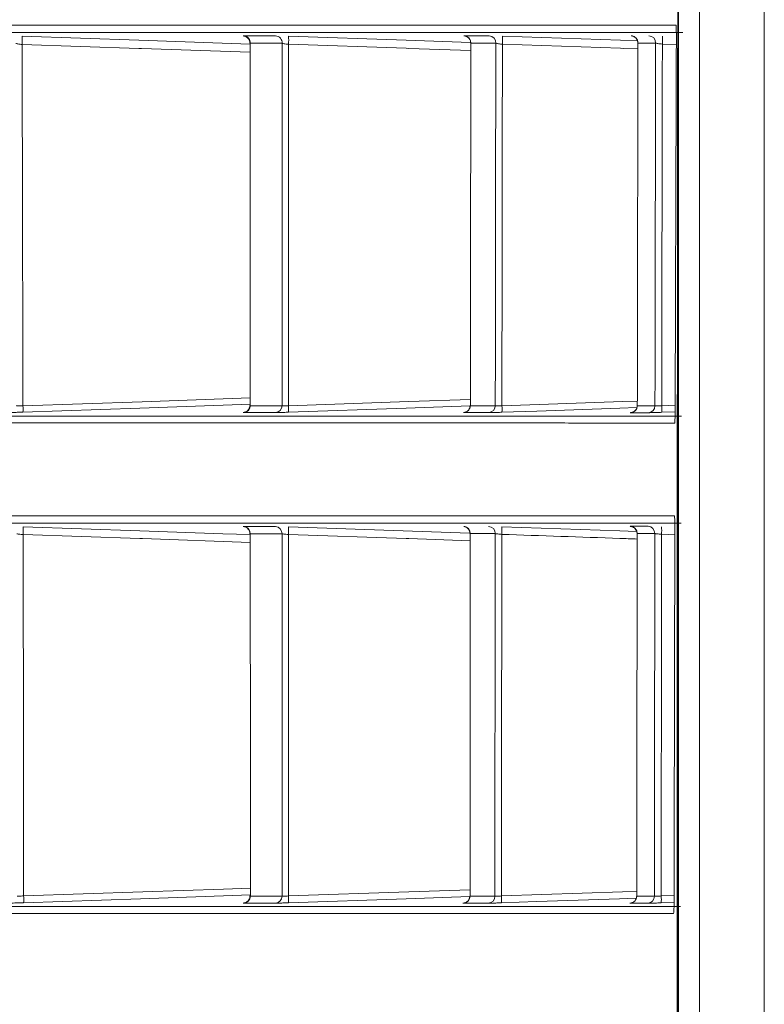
# Model space of a CAD drawing. Header units: millimetres. Extents: x 0 to 1118, y 0 to 864.
# Tile 455 of 512: x 784.02 to 789.26, y 421.82 to 428.76. Entities that reach past the tile are written whole.
import ezdxf

# ---------------------------------------------------------------- set-up
doc = ezdxf.new("R2010")
doc.units = ezdxf.units.MM

msp = doc.modelspace()

# ---------------------------------------------------------------- linework, layer by layer
at = {"color": 7, "linetype": 'Continuous', "lineweight": 15}
for p, q in [((788.6598, 392.0333), (788.6598, 448.7833)), ((785.6429, 426.0387), (785.6401, 426.0405)), ((787.1932, 426.0385), (787.1919, 426.0398)), ((785.6433, 422.5856), (785.6406, 422.5864)), ((787.1907, 422.5852), (787.1894, 422.5858))]:
    msp.add_line(p, q, dxfattribs=at)
at = {"color": 9, "linetype": 'Continuous', "lineweight": 0}
for p, q in [((788.8063, 448.7833), (788.8063, 392.0333)), ((789.2634, 392.0333), (789.2634, 448.7833)), ((788.6438, 428.5812), (788.5453, 428.5847)), ((788.5408, 426.0379), (788.6356, 426.0412)), ((788.6353, 425.9953), (788.5408, 425.992)), ((785.9119, 425.1861), (787.1901, 425.142)), ((788.6331, 425.1299), (788.5396, 425.1332)), ((788.5373, 422.5864), (788.6282, 422.5896)), ((788.6279, 422.5412), (788.5373, 422.538))]:
    msp.add_line(p, q, dxfattribs=at)
at = {"color": 9, "linetype": 'Continuous', "lineweight": 0, "flags": 128}
for points in [[(784.0355, 428.6396), (784.8575, 428.6114), (785.4452, 428.5912), (785.6425, 428.5844)], [(785.9122, 428.64), (786.7396, 428.6115), (787.1942, 428.5959)], [(787.4188, 428.6404), (788.2496, 428.6116), (788.3697, 428.6075)], [(785.6425, 428.527), (784.876, 428.5533), (784.8575, 428.5539), (784.0355, 428.5821)], [(787.1964, 428.539), (786.7592, 428.554), (786.7396, 428.5547), (785.9122, 428.5832)], [(788.3734, 428.551), (788.2703, 428.5546), (788.2496, 428.5553), (787.4188, 428.584)], [(784.0414, 426.0378), (784.8819, 426.0668), (785.4524, 426.0864), (785.6429, 426.093)], [(785.9119, 426.0378), (786.759, 426.067), (787.1932, 426.082)], [(785.6429, 426.0483), (785.4524, 426.0417), (784.8645, 426.0215), (784.0414, 425.9931)], [(787.1907, 426.0368), (786.7403, 426.0212), (785.9119, 425.9926)], [(787.4152, 426.0378), (788.2668, 426.0673), (788.3689, 426.0708)], [(788.3652, 426.0251), (788.2467, 426.021), (787.662, 426.0008), (787.4152, 425.9922)], [(784.043, 425.1856), (784.8654, 425.1573), (785.4506, 425.1372), (785.643, 425.1306)], [(787.4142, 425.1864), (788.2453, 425.1576), (788.3641, 425.1535)], [(785.643, 425.0763), (784.8837, 425.1024), (784.8654, 425.103), (784.043, 425.1313)], [(787.1923, 425.088), (786.759, 425.1029), (786.7397, 425.1036), (785.9119, 425.1321)], [(784.0461, 422.587), (784.8867, 422.6159), (785.4543, 422.6355), (785.6433, 422.642)], [(785.9119, 422.5867), (786.759, 422.6159), (787.1907, 422.6308)], [(787.4125, 422.5865), (788.2641, 422.6159), (788.3654, 422.6195)], [(785.6433, 422.5941), (785.4543, 422.5876), (784.8691, 422.5674), (784.0461, 422.5391)], [(787.1882, 422.5826), (786.7401, 422.5672), (785.9119, 422.5386)], [(788.3617, 422.5711), (788.2439, 422.567), (787.6609, 422.5468), (787.4125, 422.5382)]]:
    msp.add_lwpolyline(points, dxfattribs=at)
at = {"color": 9, "linetype": 'Continuous', "lineweight": 0}
for centre, radius, start, end in [((783.6525, 428.6108), 0.3841, 355.7054, 4.2946), ((785.5936, 428.5935), 0.049, 356.00105, 86.06564), ((785.8177, 428.5935), 0.049, 356.14228, 86.1644), ((785.5334, 428.6116), 0.3799, 355.70544, 4.29456), ((787.1473, 428.5936), 0.0493, 357.06173, 86.79147), ((787.3229, 428.5937), 0.0493, 357.19442, 86.87861), ((787.0439, 428.6122), 0.3759, 355.70125, 4.29875), ((788.3239, 428.5937), 0.0496, 358.07694, 87.38336), ((788.4483, 428.5937), 0.0497, 358.21906, 87.44601), ((788.1723, 428.6126), 0.374, 355.71491, 4.28509), ((783.6835, 426.0155), 0.3586, 356.42232, 3.57768), ((785.5942, 426.0389), 0.0487, 273.78581, 359.75057), ((785.8175, 426.0389), 0.0488, 273.68423, 359.72947), ((785.5586, 426.0152), 0.3541, 356.34037, 3.65963), ((787.144, 426.0388), 0.0492, 273.1294, 359.58945), ((787.3193, 426.0388), 0.0492, 273.0573, 359.56962), ((787.0595, 426.015), 0.3565, 356.33504, 3.66496), ((788.3193, 426.0388), 0.0496, 272.59088, 359.52216), ((788.186, 426.0149), 0.3555, 356.29937, 3.70063), ((783.6643, 425.1584), 0.3796, 355.89661, 4.10339), ((785.5942, 425.1396), 0.0489, 357.05742, 86.09124), ((785.8174, 425.1396), 0.049, 357.1839, 86.19373), ((785.5336, 425.1591), 0.3793, 355.92074, 4.07926), ((787.1431, 425.1397), 0.0493, 357.89001, 86.81208), ((787.3184, 425.1397), 0.0493, 357.99804, 86.89293), ((787.0408, 425.1595), 0.3744, 355.89022, 4.10978), ((788.3181, 425.1398), 0.0496, 358.67279, 87.38275), ((788.4425, 425.1398), 0.0496, 358.77552, 87.45212), ((788.1663, 425.1599), 0.3742, 355.90939, 4.09061), ((783.6796, 422.563), 0.3672, 356.25692, 3.74308), ((785.5945, 422.5849), 0.0488, 273.82863, 0.82024), ((785.8174, 422.5849), 0.0488, 273.73522, 0.76634), ((785.5485, 422.5626), 0.3642, 356.2121, 3.7879), ((787.1415, 422.5848), 0.0492, 273.15639, 0.43728), ((787.3166, 422.5848), 0.0492, 273.07799, 0.38966), ((787.0488, 422.5624), 0.3645, 356.20368, 3.79632), ((788.3158, 422.5848), 0.0496, 272.60265, 0.13386), ((788.176, 422.5622), 0.3621, 356.16886, 3.83114)]:
    msp.add_arc(centre, radius, start, end, dxfattribs=at)
at = {"color": 7, "linetype": 'Continuous', "lineweight": 15}
for centre, start, end in [((788.4437, 426.0388), 272.53023, 359.53227), ((788.4403, 422.5848), 272.53519, 0.10657)]:
    msp.add_arc(centre, 0.0496, start, end, dxfattribs=at)
for points, knots in [([(788.6597, 432.7603), (788.6567, 431.0022), (788.643, 422.7664), (788.6524, 414.5306), (788.6598, 408.0529)], [0, 0, 0, 0, 0.21347, 1, 1, 1, 1]), ([(788.6598, 409.2388), (788.6566, 415.7525), (788.653, 423.1989), (788.6591, 430.6454), (788.6598, 431.5782)], [0, 0, 0, 0, 0.874734, 1, 1, 1, 1]), ([(782.7486, 428.7192), (783.3629, 428.719), (784.5936, 428.7187), (786.0992, 428.7183), (787.1263, 428.7179), (787.7773, 428.7176), (788.1875, 428.7173), (788.5077, 428.717), (788.5968, 428.7168), (788.6414, 428.7167)], [0, 0, 0, 0, 0.194485, 0.38965, 0.584132, 0.681872, 0.779607, 0.889642, 1, 1, 1, 1]), ([(788.6439, 428.6166), (788.6439, 428.624), (788.644, 428.6426), (788.6437, 428.6707), (788.6432, 428.6961), (788.6424, 428.7133), (788.6417, 428.7155), (788.6414, 428.7167)], [0, 0, 0, 0, 0.141675, 0.356442, 0.57106, 0.785552, 1, 1, 1, 1]), ([(788.6896, 428.6665), (788.6452, 428.6665), (788.5561, 428.6665), (788.2361, 428.6665), (787.8272, 428.6664), (787.1745, 428.6664), (786.1638, 428.6664), (784.5888, 428.6663), (783.522, 428.6662), (782.7927, 428.6662), (782.7927, 428.6662)], [0, 0, 0, 0, 0.110046, 0.220449, 0.317679, 0.414913, 0.610401, 0.804851, 0.999999, 1, 1, 1, 1]), ([(785.597, 428.6416), (785.5968, 428.6416), (785.5963, 428.6416), (785.5974, 428.6415), (785.5994, 428.6412), (785.604, 428.6402), (785.6123, 428.6373), (785.6242, 428.6297), (785.6346, 428.6162), (785.64, 428.602), (785.6392, 428.5942), (785.639, 428.5922)], [0, 0, 0, 0, 0.0429722, 0.0964091, 0.1395199, 0.1899354, 0.303307, 0.4641315, 0.7087398, 0.9280567, 1, 1, 1, 1]), ([(787.1513, 428.6423), (787.1511, 428.6423), (787.1507, 428.6423), (787.1518, 428.6422), (787.1538, 428.6419), (787.1586, 428.6409), (787.1679, 428.6377), (787.1798, 428.6297), (787.1899, 428.616), (787.195, 428.6027), (787.1942, 428.5948), (787.194, 428.5927)], [0, 0, 0, 0, 0.0454241, 0.0973583, 0.1362926, 0.1843146, 0.3016671, 0.4975515, 0.7060656, 0.9232741, 1, 1, 1, 1]), ([(788.3283, 428.6429), (788.3281, 428.6429), (788.3276, 428.6429), (788.3288, 428.6428), (788.3312, 428.6425), (788.3371, 428.6413), (788.3467, 428.6377), (788.3591, 428.6287), (788.3686, 428.6146), (788.3732, 428.6012), (788.3722, 428.5943), (788.372, 428.5932)], [0, 0, 0, 0, 0.04766, 0.100295, 0.134622, 0.183974, 0.33742, 0.506518, 0.741194, 0.960972, 1, 1, 1, 1]), ([(785.6425, 428.5901), (785.6415, 428.5905), (785.6397, 428.5913), (785.6402, 428.5919), (785.6404, 428.5921)], [0, 0, 0, 0, 0.585811, 1, 1, 1, 1]), ([(785.6425, 428.5901), (785.6425, 428.5004), (785.6426, 428.0246), (785.6427, 427.1749), (785.6428, 426.4129), (785.6429, 426.0387)], [0, 0, 0, 0, 0.105765, 0.560813, 1, 1, 1, 1]), ([(787.1965, 428.5911), (787.1965, 428.5843), (787.1957, 428.1625), (787.1946, 427.3126), (787.1937, 426.4672), (787.1932, 426.0385)], [0, 0, 0, 0, 0.008054, 0.496902, 1, 1, 1, 1]), ([(787.1965, 428.5911), (787.196, 428.5914), (787.1948, 428.5919), (787.1952, 428.5924), (787.1954, 428.5926)], [0, 0, 0, 0, 0.47647, 1, 1, 1, 1]), ([(788.3734, 428.5921), (788.3732, 428.4767), (788.3722, 427.987), (788.3706, 427.1362), (788.3694, 426.3996), (788.3689, 426.0384)], [0, 0, 0, 0, 0.135802, 0.57626, 1, 1, 1, 1]), ([(788.6439, 428.6166), (788.6438, 428.5833), (788.6432, 428.4166), (788.6408, 427.7166), (788.6381, 426.8831), (788.636, 426.183), (788.6355, 426.0162)], [0, 0, 0, 0, 0.038455, 0.192274, 0.807551, 1, 1, 1, 1]), ([(785.6397, 426.0404), (785.6398, 426.0396), (785.6409, 426.0329), (785.637, 426.0215), (785.6297, 426.0089), (785.621, 426.0006), (785.6125, 425.9955), (785.6056, 425.9928), (785.6009, 425.9916), (785.5986, 425.9912), (785.5974, 425.991), (785.5968, 425.991), (785.5969, 425.991), (785.597, 425.991)], [0, 0, 0, 0, 0.030867, 0.249667, 0.423303, 0.569038, 0.691307, 0.788465, 0.84698, 0.886354, 0.923777, 0.975772, 1, 1, 1, 1]), ([(787.1913, 426.0399), (787.1907, 426.0339), (787.1897, 426.023), (787.1821, 426.0099), (787.1736, 426.001), (787.1649, 425.9954), (787.1575, 425.9923), (787.1521, 425.991), (787.1493, 425.9905), (787.148, 425.9903), (787.1473, 425.9902), (787.1475, 425.9902), (787.1481, 425.9903), (787.1498, 425.9904), (787.15, 425.9904)], [0, 0, 0, 0, 0.18489, 0.335001, 0.460404, 0.566069, 0.651576, 0.711409, 0.744482, 0.771874, 0.807488, 0.868001, 0.988458, 1, 1, 1, 1]), ([(788.3675, 426.0391), (788.3676, 426.0381), (788.3686, 426.0313), (788.3646, 426.0197), (788.3572, 426.0074), (788.3485, 425.9992), (788.34, 425.9941), (788.3328, 425.9914), (788.3276, 425.9902), (788.325, 425.9898), (788.3238, 425.9897), (788.3231, 425.9896), (788.323, 425.9896), (788.324, 425.9897), (788.3246, 425.9897)], [0, 0, 0, 0, 0.033958, 0.22232, 0.372569, 0.498979, 0.60506, 0.690145, 0.748684, 0.779218, 0.804148, 0.836953, 0.892638, 1, 1, 1, 1]), ([(782.1963, 425.966), (782.1963, 425.966), (782.9229, 425.966), (784.0883, 425.966), (785.7309, 425.9659), (786.8246, 425.9659), (787.5469, 425.9659), (788.0507, 425.9659), (788.4841, 425.9659), (788.6145, 425.9659), (788.6799, 425.9659)], [0, 0, 0, 0, 0.000001, 0.18605, 0.372753, 0.558815, 0.652291, 0.745763, 0.872633, 1, 1, 1, 1]), ([(783.9524, 425.9909), (783.9544, 425.9909), (783.961, 425.9909), (783.979, 425.9912), (784.008, 425.992), (784.0303, 425.9927), (784.0414, 425.9931)], [0, 0, 0, 0, 0.124237, 0.416378, 0.708139, 1, 1, 1, 1]), ([(785.8207, 425.9902), (785.8232, 425.9902), (785.83, 425.9903), (785.8495, 425.9907), (785.8785, 425.9915), (785.9008, 425.9922), (785.9119, 425.9926)], [0, 0, 0, 0, 0.17025, 0.44694, 0.723461, 1, 1, 1, 1]), ([(787.322, 425.9897), (787.325, 425.9897), (787.3317, 425.9897), (787.3527, 425.9902), (787.3817, 425.9911), (787.404, 425.9918), (787.4152, 425.9922)], [0, 0, 0, 0, 0.213077, 0.475426, 0.737714, 1, 1, 1, 1]), ([(788.4459, 425.9892), (788.4253, 425.9892), (788.3847, 425.9892), (788.3424, 425.9892), (788.3216, 425.9893)], [0, 0, 0, 0, 0.508159, 1, 1, 1, 1]), ([(788.4459, 425.9892), (788.446, 425.9892), (788.4481, 425.9892), (788.4562, 425.9893), (788.4781, 425.9899), (788.5073, 425.9908), (788.5296, 425.9916), (788.5408, 425.992)], [0, 0, 0, 0, 0.00681, 0.255567, 0.503681, 0.751838, 1, 1, 1, 1]), ([(788.6317, 425.9161), (788.5667, 425.9162), (788.4365, 425.9164), (788.0046, 425.9167), (787.5016, 425.9168), (786.7822, 425.9171), (785.6783, 425.9174), (784.0845, 425.9177), (782.7972, 425.918), (782.1525, 425.9181)], [0, 0, 0, 0, 0.1268114, 0.2541801, 0.3472081, 0.4402394, 0.6272003, 0.8132688, 1, 1, 1, 1]), ([(782.1247, 425.2641), (782.7688, 425.264), (784.0592, 425.2639), (785.6552, 425.2636), (786.7638, 425.2634), (787.487, 425.2633), (787.9937, 425.2631), (788.43, 425.2629), (788.5631, 425.2627), (788.6298, 425.2627)], [0, 0, 0, 0, 0.186028, 0.372711, 0.558734, 0.652188, 0.74564, 0.872572, 1, 1, 1, 1]), ([(788.678, 425.2125), (788.6116, 425.2125), (788.4786, 425.2125), (788.0427, 425.2125), (787.5368, 425.2125), (786.8123, 425.2125), (785.7158, 425.2124), (784.068, 425.2124), (782.8977, 425.2123), (782.1685, 425.2123), (782.1685, 425.2123)], [0, 0, 0, 0, 0.12693, 0.254417, 0.34742, 0.440426, 0.627335, 0.813335, 0.999999, 1, 1, 1, 1]), ([(785.5975, 425.1876), (785.5973, 425.1876), (785.5969, 425.1877), (785.598, 425.1875), (785.6, 425.1872), (785.6047, 425.1862), (785.6132, 425.1831), (785.6245, 425.1758), (785.6346, 425.1631), (785.6402, 425.1494), (785.6396, 425.1408), (785.6395, 425.1382)], [0, 0, 0, 0, 0.043883, 0.09659, 0.139414, 0.190185, 0.305614, 0.472399, 0.685163, 0.901699, 1, 1, 1, 1]), ([(787.1471, 425.1883), (787.1469, 425.1883), (787.1465, 425.1884), (787.1476, 425.1882), (787.1497, 425.1879), (787.1545, 425.1869), (787.1641, 425.1836), (787.1762, 425.1752), (787.1861, 425.1612), (787.1909, 425.1481), (787.1901, 425.1405), (787.1899, 425.1388)], [0, 0, 0, 0, 0.0466774, 0.0977224, 0.1363187, 0.1848408, 0.3048781, 0.5086747, 0.7182293, 0.9365939, 1, 1, 1, 1]), ([(788.3222, 425.1889), (788.3221, 425.1889), (788.3218, 425.189), (788.3225, 425.1889), (788.3242, 425.1887), (788.3277, 425.1881), (788.3343, 425.1864), (788.3442, 425.1817), (788.3556, 425.1723), (788.3639, 425.1576), (788.3679, 425.1454), (788.3667, 425.1394), (788.3667, 425.1393)], [0, 0, 0, 0, 0.026117, 0.082524, 0.118432, 0.156231, 0.240867, 0.371626, 0.558243, 0.775421, 0.996259, 1, 1, 1, 1]), ([(785.643, 425.1371), (785.642, 425.1373), (785.6403, 425.1377), (785.6408, 425.138), (785.641, 425.1381)], [0, 0, 0, 0, 0.563588, 1, 1, 1, 1]), ([(785.643, 425.1371), (785.643, 425.0025), (785.6431, 424.503), (785.6432, 423.6527), (785.6433, 422.9363), (785.6433, 422.5856)], [0, 0, 0, 0, 0.158394, 0.588063, 1, 1, 1, 1]), ([(787.1923, 425.1379), (787.1922, 425.0491), (787.1918, 424.5722), (787.1912, 423.7216), (787.1909, 422.9589), (787.1907, 422.5852)], [0, 0, 0, 0, 0.1044062, 0.5611592, 1, 1, 1, 1]), ([(787.1923, 425.1379), (787.1918, 425.138), (787.1907, 425.1383), (787.191, 425.1386), (787.1912, 425.1387)], [0, 0, 0, 0, 0.451911, 1, 1, 1, 1]), ([(788.3677, 425.1386), (788.3676, 425.049), (788.367, 424.5713), (788.3662, 423.7203), (788.3657, 422.9582), (788.3654, 422.5849)], [0, 0, 0, 0, 0.1053912, 0.5617314, 1, 1, 1, 1]), ([(788.6332, 425.1626), (788.6327, 424.9545), (788.6316, 424.521), (788.6297, 423.6542), (788.6287, 422.9955), (788.6281, 422.5621)], [0, 0, 0, 0, 0.24008, 0.500039, 1, 1, 1, 1]), ([(783.9571, 422.5368), (783.959, 422.5368), (783.9655, 422.5369), (783.9834, 422.5372), (784.0125, 422.5379), (784.0349, 422.5387), (784.0461, 422.5391)], [0, 0, 0, 0, 0.119374, 0.412825, 0.706399, 1, 1, 1, 1]), ([(785.6402, 422.5864), (785.6403, 422.5857), (785.6414, 422.5792), (785.6375, 422.5677), (785.6303, 422.5551), (785.6216, 422.5467), (785.6131, 422.5415), (785.6061, 422.5388), (785.6014, 422.5376), (785.599, 422.5372), (785.5978, 422.537), (785.5972, 422.537), (785.5974, 422.537), (785.5974, 422.537)], [0, 0, 0, 0, 0.025699, 0.245868, 0.420276, 0.566643, 0.689486, 0.787323, 0.846766, 0.886248, 0.923431, 0.974557, 1, 1, 1, 1]), ([(785.8206, 422.5362), (785.8231, 422.5362), (785.8298, 422.5362), (785.8491, 422.5366), (785.8783, 422.5374), (785.9007, 422.5382), (785.9119, 422.5386)], [0, 0, 0, 0, 0.1661527, 0.4440073, 0.7220096, 1, 1, 1, 1]), ([(787.1888, 422.5859), (787.1882, 422.58), (787.1873, 422.5692), (787.1798, 422.5561), (787.1712, 422.5471), (787.1626, 422.5415), (787.1551, 422.5384), (787.1497, 422.537), (787.1469, 422.5365), (787.1456, 422.5363), (787.1448, 422.5362), (787.145, 422.5363), (787.1456, 422.5363), (787.1473, 422.5364), (787.1474, 422.5364)], [0, 0, 0, 0, 0.183108, 0.334383, 0.460688, 0.567047, 0.653295, 0.713999, 0.747435, 0.774734, 0.810059, 0.869744, 0.988196, 1, 1, 1, 1]), ([(787.3193, 422.5357), (787.3222, 422.5357), (787.3289, 422.5357), (787.3497, 422.5362), (787.3789, 422.5371), (787.4013, 422.5379), (787.4125, 422.5382)], [0, 0, 0, 0, 0.2095, 0.472902, 0.736436, 1, 1, 1, 1]), ([(788.3641, 422.5852), (788.3642, 422.5843), (788.3652, 422.5776), (788.3613, 422.5661), (788.354, 422.5536), (788.3452, 422.5454), (788.3367, 422.5402), (788.3295, 422.5375), (788.3242, 422.5362), (788.3216, 422.5358), (788.3204, 422.5357), (788.3196, 422.5356), (788.3195, 422.5356), (788.3205, 422.5357), (788.3211, 422.5357)], [0, 0, 0, 0, 0.0294624, 0.2194149, 0.3706683, 0.4978741, 0.6045887, 0.6904581, 0.7498395, 0.7807948, 0.8056762, 0.8380866, 0.8927825, 1, 1, 1, 1]), ([(788.4425, 422.5352), (788.4425, 422.5352), (788.4445, 422.5352), (788.4526, 422.5354), (788.4744, 422.536), (788.5037, 422.5369), (788.5261, 422.5376), (788.5373, 422.538)], [0, 0, 0, 0, 0.003375, 0.252461, 0.501531, 0.750759, 1, 1, 1, 1]), ([(781.5474, 422.5121), (781.5474, 422.5121), (782.4487, 422.5121), (783.459, 422.5121), (785.2757, 422.512), (786.4277, 422.512), (787.2209, 422.512), (787.8353, 422.512), (788.2791, 422.512), (788.5634, 422.512), (788.6359, 422.512), (788.6722, 422.512)], [0, 0, 0, 0, 0, 0.177208, 0.355045, 0.532258, 0.621261, 0.710262, 0.854741, 0.927373, 1, 1, 1, 1]), ([(788.4425, 422.5352), (788.4217, 422.5352), (788.3811, 422.5353), (788.3388, 422.5353), (788.3181, 422.5353)], [0, 0, 0, 0, 0.511647, 1, 1, 1, 1]), ([(788.624, 422.4621), (788.588, 422.4621), (788.5161, 422.4621), (788.233, 422.4622), (787.7893, 422.4623), (787.1774, 422.4624), (786.3777, 422.4625), (785.7093, 422.4626), (785.125, 422.4626), (785.1079, 422.4626)], [0, 0, 0, 0, 0.111045, 0.222097, 0.445456, 0.581713, 0.717974, 0.991713, 1, 1, 1, 1])]:
    msp.add_open_spline(points, degree=3, knots=knots, dxfattribs=at)
at = {"color": 9, "linetype": 'Continuous', "lineweight": 0}
for points, knots in [([(785.597, 428.6424), (785.5952, 428.6423), (785.5903, 428.6423), (785.592, 428.6419), (785.6001, 428.6413), (785.6105, 428.6408), (785.6132, 428.6406)], [0, 0, 0, 0, 0.197696, 0.538317, 0.875999, 1, 1, 1, 1]), ([(785.597, 428.6424), (785.6321, 428.6424), (785.7075, 428.6424), (785.7815, 428.6424), (785.8209, 428.6424)], [0, 0, 0, 0, 0.466218, 1, 1, 1, 1]), ([(787.15, 428.6429), (787.1491, 428.6429), (787.1457, 428.6428), (787.145, 428.6427), (787.1506, 428.6423), (787.1519, 428.6423)], [0, 0, 0, 0, 0.22585, 0.825353, 1, 1, 1, 1]), ([(787.15, 428.6429), (787.178, 428.6429), (787.2373, 428.6429), (787.2951, 428.6429), (787.3256, 428.6429)], [0, 0, 0, 0, 0.471479, 1, 1, 1, 1]), ([(784.0355, 428.5821), (784.0334, 428.5823), (784.0257, 428.5829), (784.0128, 428.5844), (783.999, 428.5867), (783.9937, 428.5883), (783.991, 428.5891)], [0, 0, 0, 0, 0.107484, 0.401184, 0.699449, 1, 1, 1, 1]), ([(784.0355, 428.5821), (784.0357, 428.4976), (784.037, 428.0247), (784.0391, 427.1775), (784.0406, 426.4125), (784.0414, 426.0378)], [0, 0, 0, 0, 0.099951, 0.559232, 1, 1, 1, 1]), ([(785.8666, 428.5902), (785.8271, 428.5902), (785.753, 428.5902), (785.6776, 428.5901), (785.6425, 428.5901)], [0, 0, 0, 0, 0.533781, 1, 1, 1, 1]), ([(785.8663, 426.0386), (785.8663, 426.409), (785.8664, 427.1669), (785.8665, 428.0167), (785.8665, 428.4964), (785.8666, 428.5902)], [0, 0, 0, 0, 0.434592, 0.889443, 1, 1, 1, 1]), ([(785.9122, 428.5832), (785.909, 428.5834), (785.9002, 428.5841), (785.8866, 428.5857), (785.8735, 428.588), (785.8689, 428.5895), (785.8666, 428.5902)], [0, 0, 0, 0, 0.155321, 0.433936, 0.716177, 1, 1, 1, 1]), ([(785.9122, 428.5832), (785.9122, 428.4932), (785.9121, 428.0172), (785.912, 427.1694), (785.912, 426.4097), (785.9119, 426.0378)], [0, 0, 0, 0, 0.106255, 0.562484, 1, 1, 1, 1]), ([(787.3722, 428.5912), (787.3416, 428.5912), (787.2838, 428.5912), (787.2245, 428.5911), (787.1965, 428.5911)], [0, 0, 0, 0, 0.528513, 1, 1, 1, 1]), ([(787.3686, 426.0384), (787.369, 426.4098), (787.3699, 427.1698), (787.3712, 428.0202), (787.3721, 428.4993), (787.3722, 428.5912)], [0, 0, 0, 0, 0.435706, 0.891764, 1, 1, 1, 1]), ([(787.4188, 428.584), (787.4145, 428.5844), (787.4045, 428.5852), (787.3904, 428.5869), (787.3781, 428.5891), (787.3742, 428.5905), (787.3722, 428.5912)], [0, 0, 0, 0, 0.19985, 0.464297, 0.731598, 1, 1, 1, 1]), ([(787.4188, 428.584), (787.4186, 428.496), (787.4178, 428.0206), (787.4165, 427.1724), (787.4156, 426.4106), (787.4152, 426.0378)], [0, 0, 0, 0, 0.1038904, 0.5613939, 1, 1, 1, 1]), ([(788.4979, 428.5922), (788.4767, 428.5922), (788.436, 428.5921), (788.3937, 428.5921), (788.3734, 428.5921)], [0, 0, 0, 0, 0.522708, 1, 1, 1, 1]), ([(788.4933, 426.0384), (788.4939, 426.4096), (788.4951, 427.1695), (788.4967, 428.0203), (788.4977, 428.4999), (788.4979, 428.5922)], [0, 0, 0, 0, 0.435488, 0.891444, 1, 1, 1, 1]), ([(788.5453, 428.5847), (788.5397, 428.5851), (788.5285, 428.586), (788.5139, 428.588), (788.5026, 428.5901), (788.4995, 428.5915), (788.4979, 428.5922)], [0, 0, 0, 0, 0.243885, 0.494308, 0.746785, 1, 1, 1, 1]), ([(788.5453, 428.5847), (788.5451, 428.4965), (788.5441, 428.0206), (788.5425, 427.1722), (788.5413, 426.4106), (788.5408, 426.0379)], [0, 0, 0, 0, 0.104095, 0.56158, 1, 1, 1, 1]), ([(784.0414, 426.0378), (784.0358, 426.0376), (784.0247, 426.037), (784.0101, 426.0372), (784.0012, 426.038), (783.9979, 426.0387), (783.9969, 426.0389)], [0, 0, 0, 0, 0.290671, 0.581675, 0.874691, 1, 1, 1, 1]), ([(785.6429, 426.0387), (785.6794, 426.0387), (785.7546, 426.0387), (785.8284, 426.0386), (785.8663, 426.0386)], [0, 0, 0, 0, 0.485757, 1, 1, 1, 1]), ([(785.9119, 426.0378), (785.9064, 426.0375), (785.8952, 426.0369), (785.8807, 426.0369), (785.871, 426.0376), (785.8676, 426.0383), (785.8663, 426.0386)], [0, 0, 0, 0, 0.275622, 0.55145, 0.828674, 1, 1, 1, 1]), ([(787.1932, 426.0385), (787.222, 426.0385), (787.2812, 426.0385), (787.3389, 426.0384), (787.3686, 426.0384)], [0, 0, 0, 0, 0.486689, 1, 1, 1, 1]), ([(787.4152, 426.0378), (787.4096, 426.0375), (787.3984, 426.0368), (787.3839, 426.0368), (787.3734, 426.0373), (787.3701, 426.0381), (787.3686, 426.0384)], [0, 0, 0, 0, 0.26156, 0.523248, 0.785782, 1, 1, 1, 1]), ([(788.3689, 426.0384), (788.3897, 426.0384), (788.432, 426.0384), (788.4727, 426.0384), (788.4933, 426.0384)], [0, 0, 0, 0, 0.491836, 1, 1, 1, 1]), ([(788.5408, 426.0379), (788.5352, 426.0375), (788.524, 426.0369), (788.5095, 426.0367), (788.4981, 426.0371), (788.495, 426.0379), (788.4933, 426.0384)], [0, 0, 0, 0, 0.247615, 0.495189, 0.743383, 1, 1, 1, 1]), ([(788.6317, 425.9161), (788.6319, 425.9166), (788.6326, 425.9178), (788.6337, 425.9298), (788.6346, 425.9524), (788.6353, 425.9824), (788.6354, 426.0049), (788.6355, 426.0162)], [0, 0, 0, 0, 0.140626, 0.355203, 0.570025, 0.78498, 1, 1, 1, 1]), ([(785.5991, 425.9912), (785.5986, 425.9912), (785.5925, 425.9908), (785.59, 425.9904), (785.5949, 425.9903), (785.5974, 425.9903)], [0, 0, 0, 0, 0.040454, 0.520182, 1, 1, 1, 1]), ([(785.8207, 425.9902), (785.7827, 425.9902), (785.709, 425.9902), (785.6339, 425.9903), (785.5974, 425.9903)], [0, 0, 0, 0, 0.5142394, 1, 1, 1, 1]), ([(787.15, 425.9904), (787.1471, 425.9902), (787.1407, 425.9898), (787.1445, 425.9898), (787.1467, 425.9897)], [0, 0, 0, 0, 0.449668, 1, 1, 1, 1]), ([(787.322, 425.9897), (787.2924, 425.9897), (787.2347, 425.9897), (787.1755, 425.9897), (787.1467, 425.9897)], [0, 0, 0, 0, 0.513306, 1, 1, 1, 1]), ([(788.3246, 425.9897), (788.3231, 425.9896), (788.3177, 425.9893), (788.3199, 425.9893), (788.3216, 425.9893)], [0, 0, 0, 0, 0.271236, 1, 1, 1, 1]), ([(788.6332, 425.1626), (788.6332, 425.17), (788.6332, 425.1886), (788.6328, 425.2167), (788.6321, 425.2421), (788.631, 425.2593), (788.6302, 425.2615), (788.6298, 425.2627)], [0, 0, 0, 0, 0.141691, 0.356481, 0.5711, 0.785591, 1, 1, 1, 1]), ([(785.5975, 425.1884), (785.5958, 425.1883), (785.591, 425.1883), (785.5924, 425.1879), (785.6004, 425.1873), (785.6106, 425.1868), (785.6134, 425.1867)], [0, 0, 0, 0, 0.190858, 0.533401, 0.875055, 1, 1, 1, 1]), ([(785.5975, 425.1884), (785.6328, 425.1884), (785.7079, 425.1884), (785.7816, 425.1884), (785.8206, 425.1884)], [0, 0, 0, 0, 0.47048, 1, 1, 1, 1]), ([(788.3204, 425.1893), (788.3201, 425.1893), (788.3179, 425.1893), (788.3167, 425.1892), (788.3216, 425.189), (788.3223, 425.1889)], [0, 0, 0, 0, 0.105545, 0.868323, 1, 1, 1, 1]), ([(788.3204, 425.1893), (788.3407, 425.1893), (788.383, 425.1893), (788.4236, 425.1893), (788.4447, 425.1893)], [0, 0, 0, 0, 0.481034, 1, 1, 1, 1]), ([(784.043, 425.1313), (784.0408, 425.1314), (784.033, 425.132), (784.0202, 425.1332), (784.0065, 425.1348), (784.0012, 425.1358), (783.9985, 425.1363)], [0, 0, 0, 0, 0.1137784, 0.4081326, 0.703778, 1, 1, 1, 1]), ([(784.043, 425.1313), (784.0432, 425.0469), (784.0439, 424.573), (784.0451, 423.7252), (784.0458, 422.9608), (784.0461, 422.587)], [0, 0, 0, 0, 0.0996242, 0.5597217, 1, 1, 1, 1]), ([(785.8663, 425.1372), (785.8272, 425.1372), (785.7535, 425.1371), (785.6784, 425.1371), (785.643, 425.1371)], [0, 0, 0, 0, 0.529519, 1, 1, 1, 1]), ([(785.8662, 422.5856), (785.8662, 422.9314), (785.8662, 423.64), (785.8662, 424.4904), (785.8663, 424.9947), (785.8663, 425.1372)], [0, 0, 0, 0, 0.406233, 0.832317, 1, 1, 1, 1]), ([(785.9119, 425.1321), (785.9087, 425.1323), (785.8998, 425.133), (785.8862, 425.1343), (785.8732, 425.1358), (785.8686, 425.1367), (785.8663, 425.1372)], [0, 0, 0, 0, 0.161311, 0.440141, 0.719959, 1, 1, 1, 1]), ([(785.9119, 425.1321), (785.9119, 424.9922), (785.9119, 424.4901), (785.9119, 423.6418), (785.9119, 422.9328), (785.9119, 422.5867)], [0, 0, 0, 0, 0.165114, 0.592486, 1, 1, 1, 1]), ([(787.3676, 425.138), (787.3374, 425.138), (787.2796, 425.1379), (787.2204, 425.1379), (787.1923, 425.1379)], [0, 0, 0, 0, 0.5245249, 1, 1, 1, 1]), ([(787.3659, 422.5852), (787.366, 422.9572), (787.3664, 423.7182), (787.3671, 424.5689), (787.3675, 425.0476), (787.3676, 425.138)], [0, 0, 0, 0, 0.436861, 0.893613, 1, 1, 1, 1]), ([(787.4142, 425.1327), (787.4099, 425.133), (787.3998, 425.1338), (787.3857, 425.1352), (787.3736, 425.1367), (787.3696, 425.1376), (787.3676, 425.138)], [0, 0, 0, 0, 0.205423, 0.469739, 0.734818, 1, 1, 1, 1]), ([(787.4142, 425.1327), (787.4141, 425.0449), (787.4137, 424.5686), (787.413, 423.7201), (787.4127, 422.9587), (787.4125, 422.5865)], [0, 0, 0, 0, 0.103588, 0.561786, 1, 1, 1, 1]), ([(788.3676, 425.0998), (788.3337, 425.101), (788.2929, 425.1024), (787.9751, 425.1133), (787.6912, 425.1231), (787.4142, 425.1327)], [0, 0, 0, 0, 0.1068115, 0.1283174, 1, 1, 1, 1]), ([(788.4922, 425.1387), (788.4711, 425.1387), (788.4304, 425.1387), (788.388, 425.1386), (788.3677, 425.1386)], [0, 0, 0, 0, 0.5189685, 1, 1, 1, 1]), ([(788.4899, 422.5849), (788.4901, 422.9566), (788.4906, 423.7169), (788.4915, 424.5679), (788.492, 425.0473), (788.4922, 425.1387)], [0, 0, 0, 0, 0.4363252, 0.8925565, 1, 1, 1, 1]), ([(788.5396, 425.1332), (788.5339, 425.1336), (788.5227, 425.1345), (788.5081, 425.136), (788.4969, 425.1375), (788.4937, 425.1383), (788.4922, 425.1387)], [0, 0, 0, 0, 0.248962, 0.499058, 0.749453, 1, 1, 1, 1]), ([(788.5396, 425.1332), (788.5395, 425.0445), (788.5389, 424.5676), (788.538, 423.7189), (788.5376, 422.9582), (788.5373, 422.5864)], [0, 0, 0, 0, 0.104555, 0.562314, 1, 1, 1, 1]), ([(784.0461, 422.587), (784.0405, 422.5867), (784.0293, 422.586), (784.0147, 422.5856), (784.0058, 422.5857), (784.0025, 422.586), (784.0016, 422.5861)], [0, 0, 0, 0, 0.293642, 0.587071, 0.880498, 1, 1, 1, 1]), ([(785.6433, 422.5856), (785.6793, 422.5856), (785.7543, 422.5856), (785.8279, 422.5856), (785.8662, 422.5856)], [0, 0, 0, 0, 0.479839, 1, 1, 1, 1]), ([(785.9119, 422.5867), (785.9063, 422.5863), (785.8951, 422.5857), (785.8805, 422.5852), (785.8708, 422.5852), (785.8675, 422.5855), (785.8662, 422.5856)], [0, 0, 0, 0, 0.278018, 0.555897, 0.833742, 1, 1, 1, 1]), ([(787.1907, 422.5852), (787.2193, 422.5852), (787.2784, 422.5852), (787.3361, 422.5852), (787.3659, 422.5852)], [0, 0, 0, 0, 0.483119, 1, 1, 1, 1]), ([(787.4125, 422.5865), (787.4069, 422.5861), (787.3957, 422.5854), (787.3811, 422.5849), (787.3707, 422.5848), (787.3673, 422.5851), (787.3659, 422.5852)], [0, 0, 0, 0, 0.263721, 0.527117, 0.790387, 1, 1, 1, 1]), ([(788.3654, 422.5849), (788.3861, 422.5849), (788.4284, 422.5849), (788.4691, 422.5849), (788.4899, 422.5849)], [0, 0, 0, 0, 0.488346, 1, 1, 1, 1]), ([(788.5373, 422.5864), (788.5317, 422.586), (788.5205, 422.5853), (788.5059, 422.5847), (788.4946, 422.5845), (788.4915, 422.5848), (788.4899, 422.5849)], [0, 0, 0, 0, 0.249394, 0.498565, 0.747497, 1, 1, 1, 1]), ([(788.624, 422.4621), (788.6243, 422.4625), (788.625, 422.4638), (788.6262, 422.4757), (788.6272, 422.4984), (788.6279, 422.5284), (788.628, 422.5509), (788.6281, 422.5621)], [0, 0, 0, 0, 0.140671, 0.355297, 0.570116, 0.785019, 1, 1, 1, 1]), ([(785.5975, 422.537), (785.595, 422.5368), (785.5896, 422.5364), (785.595, 422.5363), (785.5978, 422.5363)], [0, 0, 0, 0, 0.473255, 1, 1, 1, 1]), ([(785.8206, 422.5362), (785.7823, 422.5362), (785.7087, 422.5362), (785.6338, 422.5363), (785.5978, 422.5363)], [0, 0, 0, 0, 0.520168, 1, 1, 1, 1]), ([(787.1474, 422.5364), (787.1446, 422.5362), (787.1382, 422.5358), (787.1421, 422.5358), (787.1442, 422.5357)], [0, 0, 0, 0, 0.448853, 1, 1, 1, 1]), ([(787.3193, 422.5357), (787.2895, 422.5357), (787.2318, 422.5357), (787.1727, 422.5357), (787.1442, 422.5357)], [0, 0, 0, 0, 0.516884, 1, 1, 1, 1]), ([(788.3211, 422.5357), (788.3196, 422.5356), (788.3142, 422.5353), (788.3165, 422.5353), (788.3181, 422.5353)], [0, 0, 0, 0, 0.270909, 1, 1, 1, 1]), ([(785.1079, 422.4626), (784.583, 422.4627), (783.5149, 422.4628), (782.1819, 422.4629), (781.504, 422.463)], [0, 0, 0, 0, 0.491394, 1, 1, 1, 1])]:
    msp.add_open_spline(points, degree=3, knots=knots, dxfattribs=at)

doc.saveas('drawing.dxf')
